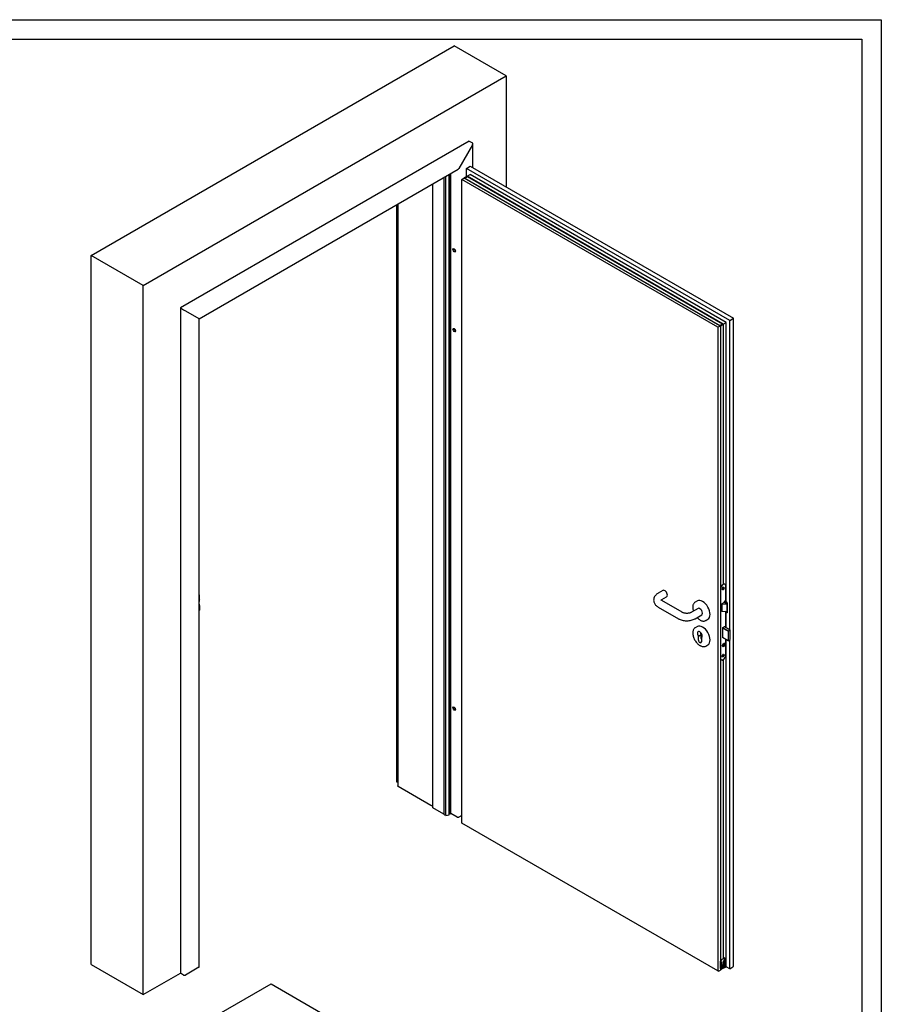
# Model space of a CAD drawing. Header units: millimetres. Extents: x -8500 to 4200, y 0 to 5940.
# Tile 290 of 290: x 2438 to 4200, y 3927 to 5940. Entities that reach past the tile are written whole.
import ezdxf

# ---------------------------------------------------------------- set-up
doc = ezdxf.new("R2010")
doc.units = ezdxf.units.MM
for name, color, linetype in [('152', 250, 'Continuous'), ('153', 250, 'Continuous'), ('256', 250, 'Continuous')]:
    doc.layers.add(name, color=color, linetype=linetype)

msp = doc.modelspace()

# ---------------------------------------------------------------- linework, layer by layer
at = {"layer": '152', "linetype": 'Continuous', "lineweight": -3}
for p, q in [((2845.54, 3906.73), (2952.11, 3968.26)), ((2952.11, 3968.26), (3694.86, 3539.44))]:
    msp.add_line(p, q, dxfattribs=at)
at = {"layer": '153', "linetype": 'Continuous', "lineweight": -3}
for p, q in [((2583.68, 5457.91), (3326.43, 5886.73)), ((3433, 5825.2), (3326.43, 5886.73)), ((2690.26, 5396.38), (3433, 5825.2)), ((3433, 5825.2), (3433, 5597.74)), ((3356.92, 5691.78), (2766.34, 5350.82)), ((3356.92, 5691.78), (2766.34, 5350.82)), ((3363.66, 5683.87), (3336.03, 5636.01)), ((3363.66, 5683.87), (3336.03, 5636.01)), ((3363.66, 5683.87), (3336.03, 5636.01)), ((3363.66, 5683.87), (3336.03, 5636.01)), ((3356.92, 5691.78), (3363.66, 5687.89)), ((3356.92, 5691.78), (3363.66, 5687.89)), ((3356.92, 5691.78), (3363.66, 5687.89)), ((3356.92, 5691.78), (3363.66, 5687.89)), ((3364.38, 5637.36), (3364.38, 5686.3)), ((3364.38, 5637.36), (3364.38, 5686.3)), ((3351.49, 5635.99), (3359.12, 5640.4)), ((3359.12, 5640.4), (3897.66, 5329.48)), ((2804.92, 5328.54), (3334.29, 5634.18)), ((2804.92, 5328.54), (3334.29, 5634.18)), ((3305.84, 4314.7), (3305.84, 5617.74)), ((3305.84, 4314.7), (3305.84, 5617.74)), ((3305.91, 4314.6), (3305.91, 5617.78)), ((3305.91, 4314.6), (3305.91, 5617.78)), ((3309.02, 4313.78), (3309.02, 5619.58)), ((3309.02, 4313.78), (3309.02, 5619.58)), ((3309.08, 4313.39), (3309.08, 5619.61)), ((3309.08, 4313.39), (3309.08, 5619.61)), ((3309.17, 4312.77), (3309.17, 5619.66)), ((3309.17, 4312.77), (3309.17, 5619.66)), ((3309.58, 4312.6), (3309.58, 5619.89)), ((3309.58, 4312.6), (3309.58, 5619.89)), ((3316.55, 4317.37), (3316.55, 5623.92)), ((3316.55, 4317.37), (3316.55, 5623.92)), ((3319.23, 4316.25), (3319.23, 5625.47)), ((3319.23, 4316.25), (3319.23, 5625.47)), ((3319.72, 4316.41), (3319.72, 5625.75)), ((3319.72, 4316.41), (3319.72, 5625.75)), ((3352.73, 5619.73), (3347.08, 5616.46)), ((3347.47, 5616.23), (3353.13, 5619.5)), ((3348.21, 5615.81), (3353.87, 5619.07)), ((3890.02, 5325.07), (3351.49, 5635.99)), ((3351.49, 5619), (3351.49, 5635.99)), ((3353.13, 5619.5), (3352.73, 5619.73)), ((3352.85, 5619.79), (3358.84, 5623.25)), ((3352.85, 5619.79), (3352.85, 5619.65)), ((3876.67, 5317.36), (3352.85, 5619.79)), ((3353.13, 5619.5), (3353.13, 5618.65)), ((3353.87, 5619.07), (3875.43, 5317.95)), ((3882.67, 5320.82), (3358.84, 5623.25)), ((3282.14, 5604.05), (3282.14, 4329.21)), ((3282.14, 5604.05), (3282.14, 4329.21)), ((3341.87, 5613.45), (3346.96, 5616.39)), ((3865.69, 5311.02), (3341.87, 5613.45)), ((3341.87, 4297.26), (3341.87, 5613.45)), ((3346.96, 5616.39), (3870.79, 5313.96)), ((3347.08, 5616.46), (3347.08, 5616.32)), ((3347.08, 5616.46), (3347.47, 5616.23)), ((3347.47, 5616.23), (3347.47, 5616.1)), ((3348.21, 5615.67), (3348.21, 5615.81)), ((3348.21, 5615.81), (3869.77, 5314.68)), ((2583.68, 4007.81), (2583.68, 5457.91)), ((2690.26, 5396.38), (2583.68, 5457.91)), ((2690.26, 3946.28), (2690.26, 5396.38)), ((2766.34, 5350.82), (2773.08, 5346.92)), ((2766.34, 5350.82), (2773.08, 5346.92)), ((2766.34, 5350.82), (2766.34, 3990.21)), ((2766.34, 5350.82), (2773.08, 5346.92)), ((2766.34, 5350.82), (2766.34, 3990.21)), ((2766.34, 5350.82), (2773.08, 5346.92)), ((2766.34, 5350.82), (2773.08, 5346.92)), ((2766.34, 5350.82), (2766.34, 3990.21)), ((2766.34, 5350.82), (2773.08, 5346.92)), ((2766.34, 5350.82), (2766.34, 3990.21)), ((2773.08, 5346.92), (2776.57, 5344.91)), ((2773.08, 5346.92), (2776.57, 5344.91)), ((2773.08, 5346.92), (2776.57, 5344.91)), ((2773.08, 5346.92), (2776.57, 5344.91)), ((2773.08, 5346.92), (2776.57, 5344.91)), ((2773.08, 5346.92), (2776.57, 5344.91)), ((2776.57, 5344.91), (2804.2, 5328.96)), ((2776.57, 5344.91), (2804.2, 5328.96)), ((2776.57, 5344.91), (2804.2, 5328.96)), ((2776.57, 5344.91), (2804.2, 5328.96)), ((2776.57, 5344.91), (2804.2, 5328.96)), ((2776.57, 5344.91), (2804.2, 5328.96)), ((2804.92, 5328.54), (2804.2, 5328.96)), ((2804.2, 5328.96), (2804.92, 5328.54)), ((2804.2, 5328.96), (2804.92, 5328.54)), ((2804.92, 5328.54), (2804.2, 5328.96)), ((2804.2, 5328.96), (2804.92, 5328.54)), ((2804.2, 5328.96), (2804.92, 5328.54)), ((2804.92, 4003.27), (2804.92, 5328.54)), ((2804.92, 4003.27), (2804.92, 5328.54)), ((2804.92, 4003.27), (2804.92, 5328.54)), ((2804.92, 4003.27), (2804.92, 5328.54)), ((3869.77, 5314.68), (3875.43, 5317.95)), ((3875.43, 5317.49), (3870.05, 5314.39)), ((3876.16, 5317.52), (3870.51, 5314.26)), ((3870.9, 5314.03), (3876.56, 5317.3)), ((3874.8, 5317.14), (3875.14, 5316.94)), ((3875.43, 5317.95), (3875.43, 5317.49)), ((3876.56, 5317.3), (3876.16, 5317.52)), ((3876.56, 5317.3), (3876.56, 4784.94)), ((3876.67, 5317.36), (3882.67, 5320.82)), ((3876.67, 5317.36), (3876.67, 4785)), ((3882.67, 4749.27), (3882.67, 5320.82)), ((3890.02, 5325.07), (3897.66, 5329.48)), ((3890.02, 4692.45), (3890.02, 5325.07)), ((3897.66, 4004.79), (3897.66, 5329.48)), ((3865.69, 5311.02), (3870.79, 5313.96)), ((3865.69, 5311.02), (3865.69, 3994.83)), ((3869.77, 5314.55), (3869.77, 5314.68)), ((3870.51, 5314.26), (3870.9, 5314.03)), ((3870.51, 5314.26), (3870.51, 5314.12)), ((3870.79, 5313.96), (3870.79, 4775.08)), ((3870.9, 5314.03), (3870.9, 4776.46)), ((3753.28, 4772.84), (3743.67, 4767.29)), ((3870.79, 4776.53), (3870.9, 4776.46)), ((3870.84, 4775.04), (3870.84, 4634.61)), ((3874.23, 4775.98), (3874.28, 4775.84)), ((3876.56, 4785.07), (3876.67, 4785)), ((3882.16, 4749.65), (3882.16, 4781.57)), ((2805.37, 4753.59), (2804.92, 4753.32)), ((2805.37, 4753.59), (2804.92, 4753.32)), ((2805.37, 4753.59), (2805.37, 4762.45)), ((2805.37, 4753.59), (2805.37, 4762.45)), ((3751.27, 4754.12), (3760.88, 4759.68)), ((3792.56, 4728.1), (3751.27, 4751.94)), ((3760.88, 4759.68), (3760.88, 4759.68)), ((2805.37, 4741.26), (2804.92, 4741)), ((2805.37, 4741.26), (2804.92, 4741)), ((2805.37, 4741.26), (2805.37, 4732.4)), ((2805.37, 4741.26), (2805.37, 4732.4)), ((3743.67, 4738.77), (3784.96, 4714.93)), ((3825.12, 4735.93), (3811.55, 4728.1)), ((3823.78, 4751.32), (3819.26, 4748.71)), ((3878.48, 4748.1), (3873.67, 4745.32)), ((3873.67, 4745.32), (3883.82, 4745.01)), ((3873.67, 4745.32), (3873.67, 4729.65)), ((3879.89, 4751.2), (3878.48, 4750.38)), ((3883.82, 4747.3), (3878.48, 4750.38)), ((3878.48, 4750.38), (3878.48, 4748.1)), ((3883.82, 4745.01), (3878.48, 4748.1)), ((3880.46, 4750.87), (3879.89, 4751.2)), ((3884.98, 4747.61), (3880.46, 4750.87)), ((3883.82, 4745.01), (3883.82, 4747.3)), ((3883.82, 4747.3), (3884.42, 4747.28)), ((3884.98, 4747.61), (3884.42, 4747.28)), ((3884.42, 4747.28), (3884.42, 4727.03)), ((3884.98, 4727.36), (3884.98, 4747.61)), ((2804.92, 4731.6), (2805.04, 4731.67)), ((2804.92, 4731.6), (2805.04, 4731.67)), ((3819.15, 4714.93), (3832.72, 4722.77)), ((3840.86, 4711.3), (3845.38, 4713.91)), ((3883.82, 4729.34), (3873.67, 4729.65)), ((3883.77, 4727.08), (3879.64, 4729.46)), ((3883.82, 4727.05), (3879.64, 4729.46)), ((3882.16, 4696.99), (3882.16, 4728.01)), ((3882.67, 4696.68), (3882.67, 4727.7)), ((3883.77, 4727.08), (3883.77, 4729.34)), ((3883.82, 4727.05), (3883.82, 4729.34)), ((3884.42, 4727.03), (3883.82, 4727.05)), ((3884.42, 4727.03), (3884.98, 4727.36)), ((3823.78, 4699.07), (3819.26, 4696.46)), ((3819.26, 4696.46), (3819.26, 4696.46)), ((3879.55, 4698.49), (3875.31, 4696.04)), ((3875.31, 4696.04), (3875.31, 4676.44)), ((3886.62, 4689.51), (3875.31, 4696.04)), ((3879.61, 4698.46), (3875.37, 4696.01)), ((3886.68, 4689.47), (3875.37, 4696.01)), ((3875.37, 4696.01), (3875.37, 4676.41)), ((3890.87, 4691.96), (3879.55, 4698.49)), ((3890.92, 4691.92), (3879.61, 4698.46)), ((3890.87, 4691.96), (3886.62, 4689.51)), ((3890.92, 4691.92), (3886.68, 4689.47)), ((3890.92, 4672.33), (3890.92, 4691.92)), ((3825.96, 4679.46), (3831.61, 4682.73)), ((3825.96, 4671.3), (3825.96, 4679.46)), ((3831.61, 4674.56), (3831.61, 4682.73)), ((3831.89, 4676.03), (3832.88, 4676.61)), ((3831.89, 4676.03), (3831.89, 4667.87)), ((3886.62, 4669.91), (3875.31, 4676.44)), ((3886.68, 4669.88), (3875.37, 4676.41)), ((3882.16, 4641.14), (3882.16, 4672.49)), ((3882.67, 4003.32), (3882.67, 4672.18)), ((3886.62, 4689.51), (3886.62, 4669.91)), ((3886.68, 4689.47), (3886.68, 4669.88)), ((3886.68, 4669.88), (3890.92, 4672.33)), ((3890.02, 3999.08), (3890.02, 4671.79)), ((3840.86, 4659.04), (3845.38, 4661.66)), ((3875.51, 4660.65), (3875.73, 4660.53)), ((3875.51, 4660.65), (3875.73, 4660.53)), ((3870.79, 4634.64), (3870.79, 3996.46)), ((3870.9, 4633.39), (3870.79, 4633.46)), ((3870.9, 4633.39), (3870.9, 4016.45)), ((3876.56, 4631.37), (3876.56, 4019.72)), ((3876.67, 4631.43), (3876.67, 4019.79)), ((3872.44, 4630.98), (3872.5, 4630.94)), ((3210.81, 4380.26), (3209.1, 4381.24)), ((3210.81, 4380.26), (3209.1, 4381.24)), ((3278.77, 4333.18), (3212.02, 4371.72)), ((3278.77, 4333.18), (3212.02, 4371.72)), ((3305.3, 4315.25), (3282.86, 4328.21)), ((3305.3, 4315.25), (3282.86, 4328.21)), ((3305.91, 4314.6), (3306.91, 4314.02)), ((3305.91, 4314.6), (3306.91, 4314.02)), ((3307.28, 4313.93), (3308.67, 4313.94)), ((3307.28, 4313.93), (3308.67, 4313.94)), ((3309.02, 4313.78), (3309.08, 4313.39)), ((3309.02, 4313.78), (3309.08, 4313.39)), ((3309.08, 4313.39), (3309.17, 4312.77)), ((3309.08, 4313.39), (3309.17, 4312.77)), ((3309.58, 4312.6), (3316.07, 4313.67)), ((3309.58, 4312.6), (3316.07, 4313.67)), ((3319.73, 4316.53), (3319.72, 4316.41)), ((3319.73, 4316.53), (3319.72, 4316.41)), ((3332.55, 4309.32), (3319.73, 4316.72)), ((3332.55, 4309.32), (3319.73, 4316.72)), ((3341.87, 4312.69), (3336.03, 4309.32)), ((3341.87, 4312.69), (3336.03, 4309.32)), ((3865.69, 3994.83), (3341.87, 4297.26)), ((2583.68, 4007.81), (2690.26, 3946.28)), ((3870.78, 4016.06), (3871.63, 4015.57)), ((3870.78, 4014.76), (3871.35, 4014.43)), ((3870.79, 4016.52), (3870.9, 4016.45)), ((3871.35, 4016.39), (3870.79, 4016.06)), ((3870.79, 4014.1), (3871.35, 4014.43)), ((3871.07, 4012.88), (3870.79, 4013.05)), ((3871.07, 4011.98), (3870.79, 4012.14)), ((3876.56, 4019.72), (3870.9, 4016.45)), ((3871.63, 4015.57), (3871.35, 4016.39)), ((3871.35, 4014.43), (3871.63, 4015.57)), ((3871.35, 4012.01), (3873.61, 4013.31)), ((3871.35, 3999.4), (3871.35, 4012.01)), ((3871.35, 4012.01), (3871.35, 3997.44)), ((3871.92, 4012.33), (3871.92, 4001.69)), ((3871.92, 4002.67), (3871.92, 4012.33)), ((3872.48, 4012.66), (3872.48, 4003)), ((3872.48, 4009.53), (3873.04, 4009.2)), ((3873.05, 4012.99), (3873.05, 4006.26)), ((3873.05, 4004.63), (3877.01, 4006.92)), ((3873.61, 4006.13), (3877.41, 4008.32)), ((3875.99, 4007.5), (3877.01, 4006.92)), ((3876.56, 4019.85), (3876.67, 4019.79)), ((3879.84, 4021.61), (3876.67, 4019.79)), ((3877.01, 4006.92), (3877.01, 4006.26)), ((3877.29, 4015.57), (3877.41, 4015.5)), ((3877.41, 4008.32), (3877.29, 4008.39)), ((3877.41, 4015.5), (3879.67, 4016.81)), ((3877.41, 4008.32), (3877.41, 4015.5)), ((3877.57, 4005.94), (3877.57, 4015.6)), ((3878.14, 4015.92), (3878.14, 4006.26)), ((3878.14, 4005.28), (3878.14, 4015.92)), ((3878.71, 4020.63), (3878.42, 4019.49)), ((3878.42, 4019.49), (3879.27, 4019)), ((3878.42, 4019.49), (3878.71, 4018.67)), ((3879.27, 4020.96), (3878.71, 4020.63)), ((3878.71, 4018.67), (3879.27, 4019)), ((3878.71, 4016.25), (3878.71, 4003.65)), ((3878.71, 4001.69), (3878.71, 4016.25)), ((3879.27, 4021.29), (3879.27, 4020.96)), ((3879.27, 4019), (3879.27, 4017.94)), ((3879.55, 4017.78), (3879.27, 4017.94)), ((3879.27, 4016.58), (3879.27, 4002.02)), ((3879.67, 4016.81), (3879.55, 4016.88)), ((3879.67, 4016.81), (3879.67, 4017.55)), ((3879.84, 4001.69), (3879.84, 4021.61)), ((2690.26, 3946.28), (2766.34, 3990.2)), ((2773.08, 3986.31), (2766.34, 3990.21)), ((2773.08, 3986.31), (2766.34, 3990.21)), ((2773.08, 3986.31), (2766.34, 3990.21)), ((2773.08, 3986.31), (2766.34, 3990.21)), ((2804.2, 4002.26), (2776.57, 3986.31)), ((2804.2, 4002.26), (2776.57, 3986.31)), ((2804.2, 4002.26), (2776.57, 3986.31)), ((2804.2, 4002.26), (2776.57, 3986.31)), ((3865.69, 3994.83), (3866.83, 3994.18)), ((3866.83, 3994.18), (3870.79, 3996.46)), ((3871.35, 3997.44), (3870.79, 3997.12)), ((3871.35, 3998.59), (3871.85, 3998.3)), ((3871.91, 4002.27), (3872.17, 4002.12)), ((3871.91, 4000.34), (3872.52, 3999.98)), ((3871.92, 4001.69), (3874.75, 4003.32)), ((3874.02, 4002.25), (3871.92, 4001.04)), ((3871.92, 4001.04), (3871.92, 3999.73)), ((3871.95, 3999.42), (3872.76, 3998.95)), ((3872.48, 4004.96), (3873.05, 4004.63)), ((3872.48, 4004.3), (3873.05, 4003.98)), ((3872.48, 4003.98), (3873.61, 4003.32)), ((3872.76, 3998.95), (3873.9, 4000.57)), ((3872.77, 4002.83), (3873.61, 4003.32)), ((3874.75, 4003.32), (3872.77, 4002.18)), ((3873.33, 4006.1), (3873.05, 4006.26)), ((3873.05, 4003.98), (3873.05, 4004.63)), ((3873.61, 4004.3), (3873.05, 4003.98)), ((3877.01, 4000.71), (3873.05, 3998.42)), ((3873.14, 3999.13), (3876.92, 4001.31)), ((3874.05, 4000.42), (3873.14, 3999.13)), ((3874.06, 4000.65), (3873.35, 4001.06)), ((3873.61, 4003.32), (3873.61, 4004.3)), ((3874.17, 4004.59), (3874.46, 4004.42)), ((3875.88, 4005.61), (3874.18, 4004.63)), ((3874.18, 4004.63), (3874.18, 4003.65)), ((3874.18, 4003.65), (3874.75, 4003.98)), ((3874.18, 4003.75), (3874.27, 4003.7)), ((3874.27, 4003.7), (3874.46, 4004.42)), ((3874.75, 4003.98), (3874.27, 4003.7)), ((3874.46, 4004.42), (3875.6, 4005.08)), ((3874.51, 4002.42), (3875.99, 4001.56)), ((3874.75, 4003.32), (3874.75, 4003.98)), ((3874.75, 4003.98), (3874.75, 4003.32)), ((3875.07, 4002.86), (3877.3, 4001.57)), ((3875.28, 4005.27), (3875.6, 4005.08)), ((3875.31, 4003.65), (3878.14, 4005.28)), ((3877.29, 4004.79), (3875.31, 4003.65)), ((3875.31, 4004.3), (3875.88, 4004.63)), ((3875.79, 4004.58), (3875.31, 4004.3)), ((3875.31, 4004.3), (3875.31, 4003.65)), ((3875.31, 4003.65), (3875.31, 4004.3)), ((3875.6, 4005.08), (3875.79, 4004.58)), ((3875.74, 4004.71), (3875.88, 4004.63)), ((3875.88, 4004.63), (3875.88, 4005.61)), ((3876.92, 4001.31), (3876.01, 4001.55)), ((3878.14, 4004.63), (3876.04, 4003.42)), ((3876.16, 4001.87), (3877.3, 4001.57)), ((3877.01, 4006.26), (3876.44, 4005.94)), ((3876.44, 4005.94), (3876.44, 4004.96)), ((3876.44, 4004.96), (3877.29, 4005.45)), ((3877.49, 4003.26), (3876.63, 4003.76)), ((3876.73, 4002.98), (3877.23, 4002.69)), ((3877.89, 4005.43), (3878.14, 4005.28)), ((3878.14, 4003.32), (3878.14, 4004.63)), ((3878.21, 4001.98), (3878.71, 4001.69)), ((3879.27, 4002.02), (3878.71, 4001.69)), ((3879.26, 4002.02), (3879.84, 4001.69)), ((3879.84, 4001.69), (3882.67, 4003.32)), ((3890.02, 3999.08), (3882.67, 4003.32)), ((3890.02, 3999.08), (3896.52, 4002.83)), ((3896.52, 4002.83), (3897.66, 4004.79))]:
    msp.add_line(p, q, dxfattribs=at)
for centre, major_axis, start_param, end_param in [((3361.92, 5684.87), (1.74, 3.02), 4.712389, 6.2831853), ((3361.92, 5684.87), (1.74, 3.02), 4.712389, 6.2831853), ((3361.92, 5684.87), (1.74, 3.02), 4.712389, 6.2831853), ((3361.92, 5684.87), (1.74, 3.02), 4.712389, 6.2831853), ((3334.29, 5637.02), (1.74, 3.02), 3.926991, 4.712389), ((3334.29, 5637.02), (1.74, 3.02), 3.926991, 4.712389), ((3334.29, 5637.02), (1.74, 3.02), 3.926991, 4.712389), ((3334.29, 5637.02), (1.74, 3.02), 3.926991, 4.712389), ((3327.5, 5469.04), (-1.94, 3.36), 0.2203986, 0.7853936), ((3327.5, 5469.04), (-1.94, 3.36), 0.2203986, 0.7853936), ((3327.5, 5469.04), (-1.94, 3.36), 0.7853999, 2.9211893), ((3327.5, 5469.04), (-1.94, 3.36), 0.7853999, 2.9211893), ((3327.5, 5305.74), (-1.94, 3.36), 0.2203986, 0.7853936), ((3327.5, 5305.74), (-1.94, 3.36), 0.2203986, 0.7853936), ((3327.5, 5305.74), (-1.94, 3.36), 0.7853999, 2.9211893), ((3327.5, 5305.74), (-1.94, 3.36), 0.7853999, 2.9211893), ((3757.08, 4766.26), (3.8, -6.58), 0.7853986, 3.1415941), ((3876.44, 4778.34), (4, 6.93), 0.7443867, 2.3561945), ((3876.5, 4778.31), (4, 6.93), 5.4977871, 8.6393798), ((3876.44, 4778.34), (4, 6.93), 0.7648967, 2.1533624), ((3874.75, 4777.69), (1, 1.73), 3.5992764, 5.4977759), ((3875.65, 4777.17), (1, 1.73), 2.6529769, 3.9269922), ((3874.8, 4777.66), (1, 1.73), 3.5992764, 5.4977759), ((3875.59, 4777.2), (1, 1.73), 3.1698728, 3.9269922), ((3875.59, 4777.2), (1, 1.73), 3.9269922, 6.2549085), ((3875.65, 4777.17), (1, 1.73), 3.9269922, 6.2831853), ((3874.75, 4777.69), (1, 1.73), 5.4977881, 5.8145955), ((3875.65, 4777.17), (1, 1.73), 0, 0.4489491), ((3874.8, 4777.66), (1, 1.73), 5.4977881, 5.851026), ((2804.24, 4763.1), (-0.8, 1.39), 3.9269908, 4.8569035), ((2804.24, 4763.1), (-0.8, 1.39), 3.9269908, 4.8569035), ((2830.26, 4733.05), (18, -31.18), 3.7157799, 3.8336816), ((2830.26, 4733.05), (18, -31.18), 3.7157799, 3.8336816), ((3757.08, 4766.26), (3.8, -6.58), 0, 0.7853997), ((3834.58, 4732.62), (10.8, -18.71), 0, 3.1414938), ((2830.26, 4733.05), (18, -31.18), 4.0202995, 4.1382017), ((2830.26, 4733.05), (18, -31.18), 4.0202995, 4.1382017), ((2804.24, 4733.05), (-0.8, 1.39), 3.1415984, 3.9269908), ((2804.24, 4733.05), (-0.8, 1.39), 3.1415984, 3.9269908), ((3830.06, 4730), (-10.8, 18.71), 6.2201578, 6.2831853), ((3828.92, 4729.35), (-3.8, 6.58), 3.1415941, 6.2830896), ((3830.06, 4730), (-10.8, 18.71), 3.1415921, 3.1920546), ((3830.06, 4677.75), (-10.8, 18.71), 0, 0.0504625), ((3834.58, 4680.36), (-10.8, 18.71), 3.1415921, 6.2830859), ((3828.92, 4682.32), (-3.5, 6.06), 2.9996956, 7.9958787), ((3834.58, 4685.59), (-3.5, 6.06), 0.938363, 1.7126934), ((3834.58, 4672.85), (2.1, -3.64), 3.9269908, 4.3670091), ((3828.92, 4669.58), (-2.1, 3.64), 0.7853982, 3.9269908), ((3830.06, 4677.75), (-10.8, 18.71), 3.0785646, 3.1416915), ((3875.88, 4662.4), (-1.1, -1.91), 0.5699094, 2.5716923), ((3875.93, 4662.37), (-1.1, -1.91), 0.5396675, 2.6019217), ((3877.01, 4661.75), (1.1, 1.91), 3.16722, 3.9269899), ((3877.01, 4661.75), (1.1, 1.91), 3.9269899, 6.2575566), ((3876.44, 4637.9), (4, 6.93), 2.3561945, 3.9474784), ((3876.5, 4637.87), (4, 6.93), 2.3561945, 5.4977871), ((3876.44, 4637.9), (4, 6.93), 2.5590266, 3.9474923), ((3875.65, 4639.99), (1, 1.73), 2.6529769, 3.9269922), ((3874.75, 4640.52), (1, 1.73), 3.611163, 5.4977881), ((3874.8, 4640.48), (1, 1.73), 3.5796464, 5.4977881), ((3875.59, 4640.03), (1, 1.73), 3.1698728, 3.9269922), ((3875.59, 4640.03), (1, 1.73), 3.9269922, 6.2549085), ((3875.65, 4639.99), (1, 1.73), 3.9269922, 6.2831853), ((3874.75, 4640.52), (1, 1.73), 5.4977881, 5.8136177), ((3875.65, 4639.99), (1, 1.73), 0, 0.4381549), ((3874.8, 4640.48), (1, 1.73), 5.4977881, 5.8451344), ((3327.5, 4531.71), (-1.94, 3.36), 0.2203986, 0.7853936), ((3327.5, 4531.71), (-1.94, 3.36), 0.2203986, 0.7853936), ((3327.5, 4531.71), (-1.94, 3.36), 0.7853999, 2.9211893), ((3327.5, 4531.71), (-1.94, 3.36), 0.7853999, 2.9211893), ((3210.89, 4382.27), (-2.4, 0), 0.0001717, 0.7853982), ((3210.89, 4382.27), (-2.4, 0), 0.0001717, 0.7853982), ((3214.93, 4373.4), (-4, 0), 0.0001746, 0.7853982), ((3214.93, 4373.4), (-4, 0), 0.0001746, 0.7853982), ((3284.6, 4329.21), (2.46, 0), 3.1415885, 3.9269908), ((3284.6, 4329.21), (2.46, 0), 3.1415885, 3.9269908), ((3306.57, 4315.99), (1.8, 0), 3.9269908, 4.3362542), ((3306.57, 4315.99), (1.8, 0), 3.9269908, 4.3362542), ((3334.29, 4310.32), (2.46, 0), 3.9269908, 5.4977871), ((3334.29, 4310.32), (2.46, 0), 3.9269908, 5.4977871), ((3870.03, 4014.72), (-1.4, -2.42), 1.17634, 2.9232533), ((3870.31, 4014.56), (1.4, 2.42), 4.3179327, 6.2455935), ((3871.35, 4012.47), (0.283, 0.49), 3.1415927, 4.712389), ((3870.6, 4014.4), (-1.6, -2.77), 1.2616226, 2.8455171), ((3873.61, 4013.77), (0.283, 0.49), 3.9269822, 4.712389), ((3880.31, 4020.33), (1.4, 2.42), 2.4613449, 3.5360489), ((3880.03, 4020.49), (-1.4, -2.42), 0.1155422, 0.3944563), ((2802.45, 4003.27), (2.46, 0), 5.4977871, 6.2831894), ((2802.45, 4003.27), (2.46, 0), 5.4977871, 6.2831894), ((2802.45, 4003.27), (2.46, 0), 5.4977871, 6.2831894), ((2802.45, 4003.27), (2.46, 0), 5.4977871, 6.2831894), ((3873.05, 4000.38), (-1.2, -2.08), 5.4977871, 7.0685835), ((3872.77, 4003.16), (-0.6, -1.04), 5.4977871, 7.0685835), ((3873.05, 4000.38), (0.8, 1.39), 2.3561945, 3.6672924), ((3872.68, 4000.25), (-0.155, -0.269), 4.7338604, 7.7916996), ((3872.77, 4003.16), (0.2, 0.346), 2.3561945, 3.9269908), ((3874.97, 3999.04), (-2.4, -4.16), 4.2112509, 4.7338604), ((3875.46, 3999.19), (2.4, 4.16), 0.9124033, 1.6739038), ((3873.61, 4006.59), (0.283, 0.49), 3.1415927, 4.712389), ((3873.97, 4000.49), (-0.09, -0.156), 1.4424635, 4.5561981), ((3874.6, 3998.7), (2.4, 4.16), 6.1800778, 6.9415783), ((3876.08, 4001.71), (-0.09, -0.156), 3.2977836, 6.4115181), ((3875.09, 3999.1), (-2.4, -4.16), 3.1201212, 3.6427307), ((3877.01, 4002.67), (-1.2, -2.08), 0.7853982, 2.3561945), ((3877.38, 4002.96), (-0.155, -0.269), 0.0622821, 3.1201212), ((3877.29, 4005.77), (-0.6, -1.04), 0.7853982, 2.3561945), ((3877.29, 4005.77), (0.2, 0.346), 3.9269908, 5.4977871), ((3877.01, 4002.67), (0.8, 1.39), 4.1866893, 5.4977871), ((2774.83, 3987.32), (2.46, 0), 3.9269908, 5.4977871), ((2774.83, 3987.32), (2.46, 0), 3.9269908, 5.4977871), ((2774.83, 3987.32), (2.46, 0), 3.9269908, 5.4977871), ((2774.83, 3987.32), (2.46, 0), 3.9269908, 5.4977871)]:
    msp.add_ellipse(centre, major_axis=major_axis, ratio=0.5773503, start_param=start_param, end_param=end_param, dxfattribs=at)
for centre, major_axis in [((3326.65, 5468.55), (-1.94, 3.36)), ((3326.65, 5468.55), (-1.94, 3.36)), ((3326.65, 5305.25), (-1.94, 3.36)), ((3326.65, 5305.25), (-1.94, 3.36)), ((3876.44, 4776.71), (-1.6, -2.77)), ((3876.5, 4776.68), (-1.6, -2.77)), ((3877.63, 4661.39), (-2, -3.46)), ((3877.06, 4661.71), (1.1, 1.91)), ((3876.44, 4639.54), (-1.6, -2.77)), ((3876.5, 4639.5), (-1.6, -2.77)), ((3326.65, 4531.22), (-1.94, 3.36)), ((3326.65, 4531.22), (-1.94, 3.36))]:
    msp.add_ellipse(centre, major_axis=major_axis, ratio=0.5773503, dxfattribs=at)
for points, knots in [([(3316.28, 4313.79), (3316.28, 4319.25), (3316.28, 4329.6), (3316.28, 4344.31), (3316.28, 4357.36), (3316.28, 4368.77), (3316.28, 4378.52), (3316.28, 4386.91), (3316.28, 4394.52), (3316.28, 4407.37), (3316.28, 4425.88), (3316.28, 4470.85), (3316.28, 4559.54), (3316.28, 4732.37), (3316.28, 4993.68), (3316.28, 5254.99), (3316.28, 5428.6), (3316.28, 5489.34), (3316.28, 5502.79), (3316.28, 5515.82), (3316.28, 5528.27), (3316.28, 5539.53), (3316.28, 5550.65), (3316.28, 5562.6), (3316.28, 5576.95), (3316.28, 5593.69), (3316.28, 5609.56), (3316.28, 5619.85), (3316.28, 5623.77)], [0, 0, 0, 0, 0.0124861, 0.0237123, 0.0336784, 0.0423846, 0.0498308, 0.0560171, 0.0616046, 0.0672573, 0.0854464, 0.1039951, 0.1702448, 0.2885478, 0.4998032, 0.7686738, 0.8869768, 0.8973874, 0.9077806, 0.9177815, 0.9272389, 0.9362795, 0.9435752, 0.9526991, 0.9636512, 0.9764317, 0.9910404, 1, 1, 1, 1]), ([(3316.28, 4313.79), (3316.28, 4319.25), (3316.28, 4329.6), (3316.28, 4344.31), (3316.28, 4357.36), (3316.28, 4368.77), (3316.28, 4378.52), (3316.28, 4386.91), (3316.28, 4394.52), (3316.28, 4407.37), (3316.28, 4425.88), (3316.28, 4470.85), (3316.28, 4559.54), (3316.28, 4732.37), (3316.28, 4993.68), (3316.28, 5254.99), (3316.28, 5428.6), (3316.28, 5489.34), (3316.28, 5502.79), (3316.28, 5515.82), (3316.28, 5528.27), (3316.28, 5539.53), (3316.28, 5550.65), (3316.28, 5562.6), (3316.28, 5576.95), (3316.28, 5593.69), (3316.28, 5609.56), (3316.28, 5619.85), (3316.28, 5623.77)], [0, 0, 0, 0, 0.0124861, 0.0237123, 0.0336784, 0.0423846, 0.0498308, 0.0560171, 0.0616046, 0.0672573, 0.0854464, 0.1039951, 0.1702448, 0.2885478, 0.4998032, 0.7686738, 0.8869768, 0.8973874, 0.9077806, 0.9177815, 0.9272389, 0.9362795, 0.9435752, 0.9526991, 0.9636512, 0.9764317, 0.9910404, 1, 1, 1, 1]), ([(3208.37, 5561.47), (3208.37, 5537.3), (3208.37, 5460.1), (3208.37, 5288.23), (3208.37, 5020.04), (3208.37, 4751.85), (3208.37, 4555.01), (3208.37, 4476.61), (3208.37, 4449.23), (3208.37, 4443.27), (3208.37, 4437.56), (3208.37, 4431.93), (3208.37, 4425.64), (3208.37, 4417.86), (3208.37, 4407.94), (3208.37, 4395.84), (3208.37, 4387.04), (3208.37, 4382.27)], [0, 0, 0, 0, 0.0615037, 0.1963879, 0.4372526, 0.7438076, 0.8786918, 0.9380409, 0.9432634, 0.948354, 0.9531987, 0.9577976, 0.9626583, 0.9692027, 0.9776078, 0.9878736, 1, 1, 1, 1]), ([(3208.37, 5561.47), (3208.37, 5537.3), (3208.37, 5460.1), (3208.37, 5288.23), (3208.37, 5020.04), (3208.37, 4751.85), (3208.37, 4555.01), (3208.37, 4476.61), (3208.37, 4449.23), (3208.37, 4443.27), (3208.37, 4437.56), (3208.37, 4431.93), (3208.37, 4425.64), (3208.37, 4417.86), (3208.37, 4407.94), (3208.37, 4395.84), (3208.37, 4387.04), (3208.37, 4382.27)], [0, 0, 0, 0, 0.0615037, 0.1963879, 0.4372526, 0.7438076, 0.8786918, 0.9380409, 0.9432634, 0.948354, 0.9531987, 0.9577976, 0.9626583, 0.9692027, 0.9776078, 0.9878736, 1, 1, 1, 1]), ([(3210.81, 5562.88), (3210.81, 5559.34), (3210.81, 5527), (3210.81, 5443.19), (3210.81, 5271.04), (3210.81, 5010.76), (3210.81, 4750.48), (3210.81, 4577.56), (3210.81, 4517.06), (3210.81, 4503.66), (3210.81, 4490.68), (3210.81, 4478.28), (3210.81, 4467.06), (3210.81, 4455.99), (3210.81, 4444.08), (3210.81, 4429.79), (3210.81, 4413.12), (3210.81, 4394.06), (3210.81, 4380.55), (3210.81, 4373.4)], [0, 0, 0, 0, 0.0089153, 0.0815887, 0.2113625, 0.4431014, 0.7380418, 0.8678156, 0.8792357, 0.8906366, 0.9016072, 0.9119815, 0.9218987, 0.9299018, 0.9399103, 0.9519245, 0.9659441, 0.9819693, 1, 1, 1, 1]), ([(3210.81, 5562.88), (3210.81, 5559.34), (3210.81, 5527), (3210.81, 5443.19), (3210.81, 5271.04), (3210.81, 5010.76), (3210.81, 4750.48), (3210.81, 4577.56), (3210.81, 4517.06), (3210.81, 4503.66), (3210.81, 4490.68), (3210.81, 4478.28), (3210.81, 4467.06), (3210.81, 4455.99), (3210.81, 4444.08), (3210.81, 4429.79), (3210.81, 4413.12), (3210.81, 4394.06), (3210.81, 4380.55), (3210.81, 4373.4)], [0, 0, 0, 0, 0.0089153, 0.0815887, 0.2113625, 0.4431014, 0.7380418, 0.8678156, 0.8792357, 0.8906366, 0.9016072, 0.9119815, 0.9218987, 0.9299018, 0.9399103, 0.9519245, 0.9659441, 0.9819693, 1, 1, 1, 1]), ([(3743.67, 4767.29), (3743.03, 4766.92), (3741.42, 4765.89), (3739.13, 4764), (3737.03, 4761.52), (3735.5, 4758.83), (3734.54, 4755.9), (3734.24, 4752.81), (3734.65, 4749.72), (3735.69, 4746.83), (3737.29, 4744.18), (3739.44, 4741.77), (3741.65, 4740.01), (3743.14, 4739.08), (3743.67, 4738.77)], [0, 0, 0, 0, 0.0589163, 0.1544252, 0.2455125, 0.3324561, 0.416605, 0.507209, 0.59465, 0.6806503, 0.7674357, 0.8572352, 0.9515205, 1, 1, 1, 1]), ([(3751.27, 4751.94), (3751.01, 4752.09), (3750.37, 4752.49), (3749.68, 4753.12), (3749.51, 4753.39), (3749.49, 4753.42), (3749.49, 4753.42)], [0, 0, 0, 0, 0.1897631, 0.543837, 0.9048413, 1, 1, 1, 1]), ([(3749.78, 4753.01), (3749.92, 4753.16), (3750.3, 4753.51), (3750.91, 4753.91), (3751.27, 4754.12)], [0, 0, 0, 0, 0.5129273, 1, 1, 1, 1]), ([(3820.1, 4749.04), (3819.71, 4748.91), (3818.61, 4748.43), (3817.1, 4747.07), (3815.69, 4745.02), (3814.75, 4742.51), (3814.28, 4739.61), (3814.31, 4736.38), (3814.79, 4733.28), (3815.32, 4731.28), (3815.58, 4730.45)], [0, 0, 0, 0, 0.0689604, 0.2030316, 0.3368212, 0.4733147, 0.6134885, 0.7560339, 0.8992782, 1, 1, 1, 1]), ([(3784.96, 4714.93), (3785.59, 4714.57), (3787.38, 4713.63), (3790.57, 4712.39), (3794.57, 4711.37), (3798.76, 4710.79), (3803.02, 4710.67), (3807.26, 4711), (3811.4, 4711.78), (3815.26, 4712.99), (3817.77, 4714.15), (3819, 4714.84), (3819.15, 4714.93)], [0, 0, 0, 0, 0.0654397, 0.1810462, 0.2963896, 0.4112926, 0.5258829, 0.6406739, 0.7561666, 0.8730113, 0.984254, 1, 1, 1, 1]), ([(3811.55, 4728.1), (3811.29, 4727.95), (3810.49, 4727.53), (3808.8, 4726.86), (3806.38, 4726.27), (3803.67, 4725.93), (3800.82, 4725.91), (3798.04, 4726.21), (3795.52, 4726.8), (3793.71, 4727.49), (3792.85, 4727.93), (3792.56, 4728.1)], [0, 0, 0, 0, 0.0624868, 0.1810279, 0.3028158, 0.4278116, 0.5547118, 0.682025, 0.8078059, 0.9307482, 1, 1, 1, 1]), ([(3823.2, 4717.25), (3823.4, 4717.03), (3824.45, 4715.92), (3826.43, 4714.12), (3829.22, 4712.21), (3832.06, 4710.86), (3834.88, 4710.14), (3837.56, 4710.1), (3839.8, 4710.66), (3840.97, 4711.39), (3841.43, 4711.75)], [0, 0, 0, 0, 0.0347217, 0.1794198, 0.3247245, 0.4707361, 0.617046, 0.761944, 0.9030894, 1, 1, 1, 1]), ([(3818.68, 4696.01), (3818.48, 4695.9), (3817.6, 4695.37), (3816.4, 4693.9), (3815.19, 4691.66), (3814.47, 4688.95), (3814.23, 4685.89), (3814.49, 4682.55), (3815.25, 4679.05), (3816.47, 4675.51), (3818.11, 4672.05), (3820.12, 4668.76), (3822.43, 4665.74), (3824.99, 4663.1), (3827.3, 4661.24), (3828.74, 4660.33), (3829.26, 4660.03)], [0, 0, 0, 0, 0.0218156, 0.0956705, 0.170099, 0.2464766, 0.3246461, 0.4036735, 0.482771, 0.5617131, 0.6405243, 0.7192953, 0.7981286, 0.8771144, 0.9563734, 1, 1, 1, 1]), ([(3829.26, 4660.03), (3829.75, 4659.75), (3831.19, 4659), (3833.59, 4658.13), (3836.34, 4657.79), (3838.52, 4658.01), (3839.65, 4658.52), (3840.01, 4658.71)], [0, 0, 0, 0, 0.1324562, 0.3838188, 0.6348433, 0.8812401, 1, 1, 1, 1]), ([(3212.02, 4371.72), (3211.25, 4372.16), (3210.81, 4372.78), (3210.81, 4373.4), (3210.81, 4373.4), (3210.81, 4373.4)], [0, 0, 0, 0, 0.9999985, 0.9999985, 1, 1, 1, 1]), ([(3212.02, 4371.72), (3211.25, 4372.16), (3210.81, 4372.78), (3210.81, 4373.4), (3210.81, 4373.4), (3210.81, 4373.4)], [0, 0, 0, 0, 0.9999985, 0.9999985, 1, 1, 1, 1]), ([(3282.14, 4332.5), (3281.99, 4332.49), (3281.84, 4332.49), (3280.6, 4332.49), (3279.53, 4332.74), (3278.77, 4333.18)], [0, 0, 0, 0, 0.1253736, 0.1253736, 1, 1, 1, 1]), ([(3282.14, 4332.5), (3281.99, 4332.49), (3281.84, 4332.49), (3280.6, 4332.49), (3279.53, 4332.74), (3278.77, 4333.18)], [0, 0, 0, 0, 0.1253736, 0.1253736, 1, 1, 1, 1]), ([(3871.07, 4012.88), (3871.09, 4012.87), (3871.11, 4012.86), (3871.14, 4012.84), (3871.15, 4012.84), (3871.16, 4012.83), (3871.17, 4012.83), (3871.18, 4012.82), (3871.21, 4012.81), (3871.24, 4012.8), (3871.26, 4012.79), (3871.28, 4012.78), (3871.32, 4012.76), (3871.34, 4012.75), (3871.38, 4012.74), (3871.39, 4012.74), (3871.42, 4012.73), (3871.44, 4012.72), (3871.47, 4012.71), (3871.49, 4012.7), (3871.5, 4012.7), (3871.54, 4012.69), (3871.56, 4012.69), (3871.59, 4012.68), (3871.6, 4012.68), (3871.61, 4012.68), (3871.62, 4012.68), (3871.63, 4012.67), (3871.63, 4012.67), (3871.63, 4012.67)], [0, 0, 0, 0, 0.125, 0.125, 0.15625, 0.15625, 0.1875, 0.1875, 0.25, 0.3125, 0.3125, 0.375, 0.375, 0.5, 0.5, 0.5625, 0.5625, 0.625, 0.6875, 0.6875, 0.75, 0.75, 0.875, 0.875, 0.9375, 0.9375, 0.96875, 0.96875, 1, 1, 1, 1]), ([(3872.59, 4016.78), (3872.57, 4016.78), (3872.54, 4016.78), (3872.48, 4016.79), (3872.45, 4016.8), (3872.39, 4016.8), (3872.36, 4016.81), (3872.31, 4016.82), (3872.3, 4016.82), (3872.26, 4016.82), (3872.24, 4016.83), (3872.19, 4016.84), (3872.15, 4016.84), (3872.1, 4016.85), (3872.08, 4016.86), (3872.05, 4016.86), (3872.04, 4016.87), (3872.02, 4016.87), (3872.01, 4016.87), (3871.98, 4016.88), (3871.96, 4016.88), (3871.93, 4016.89), (3871.92, 4016.89), (3871.9, 4016.9), (3871.89, 4016.9), (3871.86, 4016.91), (3871.84, 4016.92), (3871.81, 4016.93), (3871.81, 4016.93), (3871.8, 4016.94), (3871.79, 4016.94), (3871.78, 4016.94), (3871.77, 4016.95), (3871.77, 4016.95)], [0, 0, 0, 0, 0.125, 0.125, 0.25, 0.25, 0.375, 0.375, 0.4375, 0.4375, 0.5, 0.5, 0.625, 0.625, 0.6875, 0.6875, 0.71875, 0.71875, 0.75, 0.75, 0.8125, 0.8125, 0.84375, 0.84375, 0.875, 0.875, 0.9375, 0.9375, 0.953125, 0.953125, 0.96875, 0.96875, 1, 1, 1, 1]), ([(3878.59, 4020.24), (3878.62, 4020.27), (3878.64, 4020.31), (3878.69, 4020.38), (3878.71, 4020.41), (3878.76, 4020.48), (3878.78, 4020.51), (3878.8, 4020.56), (3878.81, 4020.58), (3878.83, 4020.62), (3878.84, 4020.63), (3878.86, 4020.69), (3878.88, 4020.72), (3878.89, 4020.78), (3878.9, 4020.79), (3878.9, 4020.82), (3878.91, 4020.83), (3878.91, 4020.85), (3878.91, 4020.86), (3878.92, 4020.88), (3878.92, 4020.9), (3878.92, 4020.92), (3878.92, 4020.93), (3878.91, 4020.95), (3878.91, 4020.96), (3878.91, 4020.98), (3878.9, 4021), (3878.89, 4021.02), (3878.89, 4021.02), (3878.88, 4021.03), (3878.88, 4021.03), (3878.87, 4021.04), (3878.86, 4021.04), (3878.86, 4021.05)], [0, 0, 0, 0, 0.125, 0.125, 0.25, 0.25, 0.375, 0.375, 0.4375, 0.4375, 0.5, 0.5, 0.625, 0.625, 0.6875, 0.6875, 0.71875, 0.71875, 0.75, 0.75, 0.8125, 0.8125, 0.84375, 0.84375, 0.875, 0.875, 0.9375, 0.9375, 0.953125, 0.953125, 0.96875, 0.96875, 1, 1, 1, 1]), ([(3879.55, 4017.25), (3879.56, 4017.25), (3879.56, 4017.26), (3879.57, 4017.27), (3879.57, 4017.27), (3879.59, 4017.29), (3879.59, 4017.3), (3879.61, 4017.34), (3879.63, 4017.36), (3879.64, 4017.4), (3879.65, 4017.41), (3879.65, 4017.44), (3879.66, 4017.46), (3879.67, 4017.49), (3879.67, 4017.51), (3879.67, 4017.53), (3879.67, 4017.56), (3879.67, 4017.59), (3879.66, 4017.62), (3879.66, 4017.64), (3879.65, 4017.66), (3879.65, 4017.68), (3879.63, 4017.7), (3879.63, 4017.71), (3879.62, 4017.72), (3879.61, 4017.73), (3879.61, 4017.73), (3879.59, 4017.75), (3879.57, 4017.77), (3879.55, 4017.78)], [0, 0, 0, 0, 0.03125, 0.03125, 0.0625, 0.0625, 0.125, 0.125, 0.25, 0.25, 0.3125, 0.3125, 0.375, 0.4375, 0.4375, 0.5, 0.5, 0.625, 0.625, 0.6875, 0.6875, 0.75, 0.8125, 0.8125, 0.84375, 0.84375, 0.875, 0.875, 1, 1, 1, 1])]:
    msp.add_open_spline(points, degree=3, knots=knots, dxfattribs=at)
msp.add_rational_spline([(3208.37, 4382.27), (3208.37, 4381.67), (3209.1, 4381.24)], [0.853553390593, 0.85355349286, 1], degree=2, dxfattribs=at)
msp.add_rational_spline([(3208.37, 4382.27), (3208.37, 4381.67), (3209.1, 4381.24)], [0.853553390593, 0.85355349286, 1], degree=2, dxfattribs=at)
for points in [[(3305.84, 4314.7), (3305.84, 4314.66), (3305.86, 4314.62), (3305.91, 4314.6)], [(3305.84, 4314.7), (3305.84, 4314.66), (3305.86, 4314.62), (3305.91, 4314.6)], [(3306.91, 4314.02), (3307.01, 4313.96), (3307.14, 4313.93), (3307.28, 4313.93)], [(3306.91, 4314.02), (3307.01, 4313.96), (3307.14, 4313.93), (3307.28, 4313.93)], [(3308.67, 4313.94), (3308.84, 4313.94), (3308.98, 4313.88), (3309.02, 4313.78)], [(3308.67, 4313.94), (3308.84, 4313.94), (3308.98, 4313.88), (3309.02, 4313.78)], [(3309.17, 4312.77), (3309.2, 4312.66), (3309.39, 4312.58), (3309.58, 4312.6)], [(3309.17, 4312.77), (3309.2, 4312.66), (3309.39, 4312.58), (3309.58, 4312.6)], [(3315.85, 4317), (3316.26, 4317.11), (3316.5, 4317.37), (3316.55, 4317.37)], [(3315.85, 4317), (3316.26, 4317.11), (3316.5, 4317.37), (3316.55, 4317.37)], [(3316.07, 4313.67), (3316.18, 4313.69), (3316.25, 4313.74), (3316.28, 4313.79)], [(3316.07, 4313.67), (3316.18, 4313.69), (3316.25, 4313.74), (3316.28, 4313.79)], [(3316.55, 4317.37), (3316.95, 4317.07), (3318.17, 4316.53), (3319.23, 4316.25)], [(3316.55, 4317.37), (3316.95, 4317.07), (3318.17, 4316.53), (3319.23, 4316.25)], [(3319.23, 4316.25), (3319.44, 4316.22), (3319.66, 4316.28), (3319.72, 4316.41)], [(3319.23, 4316.25), (3319.44, 4316.22), (3319.66, 4316.28), (3319.72, 4316.41)]]:
    msp.add_open_spline(points, degree=3, dxfattribs=at)
at = {"layer": '256', "linetype": 'Continuous', "lineweight": -3}
for p, q in [((0, 5940), (4200, 5940)), ((4200, 5940), (4200, 0)), ((40, 5900), (4160, 5900)), ((4160, 5900), (4160, 40))]:
    msp.add_line(p, q, dxfattribs=at)

doc.saveas('drawing.dxf')
